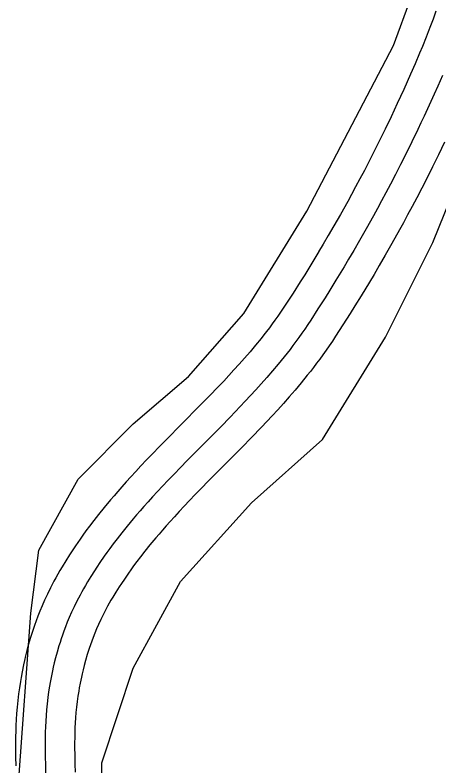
# Model space of a CAD drawing. Extents: x 3177385 to 3215275, y 903885 to 929304.
# Drawn here: x 3212337.2 to 3212552.2, y 924672.2 to 925053.4 of the extents above; entities that cross this region are included whole.
import ezdxf

# ---------------------------------------------------------------- set-up
doc = ezdxf.new("R2010")
doc.units = 0
doc.layers.add('V-ROAD-CNTR', color=7, linetype='Continuous')
doc.layers.add('V-SITE-VEGE', color=7, linetype='Continuous')

msp = doc.modelspace()

# ---------------------------------------------------------------- linework, layer by layer
at = {"layer": 'V-ROAD-CNTR'}
for points in [[(3212550.63, 925055.39), (3212549.2, 925051.41), (3212547.91, 925047.92), (3212546.75, 925044.86), (3212545.71, 925042.21), (3212543.83, 925037.5), (3212542.39, 925034), (3212540.16, 925028.72), (3212537.85, 925023.43), (3212536.1, 925019.48), (3212534.38, 925015.67), (3212532.7, 925012.01), (3212531.08, 925008.48), (3212529.49, 925005.09), (3212527.95, 925001.83), (3212524.93, 924995.54), (3212522.07, 924989.72), (3212519.36, 924984.31), (3212516.8, 924979.28), (3212514.38, 924974.59), (3212512.08, 924970.23), (3212509.91, 924966.16), (3212507.85, 924962.37), (3212505.92, 924958.84), (3212502.23, 924952.21), (3212498.95, 924946.46), (3212496.05, 924941.45), (3212493.48, 924937.08), (3212491.19, 924933.24)], [(3212553.94, 925022.8), (3212551.58, 925017.38), (3212549.78, 925013.35), (3212548.04, 925009.47), (3212546.34, 925005.75), (3212544.68, 925002.16), (3212543.06, 924998.7), (3212541.49, 924995.38), (3212538.42, 924988.99), (3212535.51, 924983.06), (3212532.75, 924977.55), (3212530.14, 924972.42), (3212527.67, 924967.65), (3212525.33, 924963.2), (3212523.12, 924959.06), (3212521.03, 924955.19), (3212519.05, 924951.58), (3212515.3, 924944.85), (3212511.96, 924938.99), (3212509.01, 924933.89), (3212506.39, 924929.44), (3212504.07, 924925.56)], [(3212555.03, 924988.92), (3212551.91, 924982.44), (3212548.95, 924976.4), (3212546.15, 924970.79), (3212543.49, 924965.57), (3212540.97, 924960.71), (3212538.59, 924956.18), (3212536.33, 924951.96), (3212534.2, 924948.02), (3212532.18, 924944.32), (3212528.37, 924937.49), (3212524.97, 924931.52), (3212521.96, 924926.33), (3212519.29, 924921.8), (3212516.96, 924917.88)], [(3212491.25, 924933.33), (3212487.17, 924926.61), (3212484.1, 924921.63), (3212481.77, 924917.91), (3212478.22, 924912.31), (3212474.62, 924906.73), (3212473.21, 924904.59), (3212471.81, 924902.52), (3212470.4, 924900.5), (3212469, 924898.53), (3212467.59, 924896.59), (3212466.18, 924894.71), (3212464.77, 924892.86), (3212463.37, 924891.05), (3212461.99, 924889.3), (3212459.16, 924885.81), (3212456.37, 924882.49), (3212453.62, 924879.3), (3212450.91, 924876.22), (3212448.24, 924873.26), (3212445.61, 924870.4), (3212443.03, 924867.64), (3212440.52, 924864.99), (3212435.54, 924859.81), (3212430.82, 924854.98), (3212421.79, 924845.86), (3212413.83, 924837.8), (3212410.31, 924834.22), (3212407.03, 924830.83), (3212403.95, 924827.62), (3212401.08, 924824.58), (3212398.4, 924821.7), (3212395.89, 924818.98), (3212393.55, 924816.39), (3212391.37, 924813.94), (3212389.33, 924811.62), (3212387.44, 924809.43), (3212385.65, 924807.33), (3212382.39, 924803.4), (3212379.56, 924799.88), (3212377.11, 924796.76), (3212375, 924793.98), (3212373.17, 924791.51), (3212371.59, 924789.33), (3212370.2, 924787.38), (3212367.86, 924783.99), (3212366.12, 924781.39), (3212364.81, 924779.39), (3212362.92, 924776.4), (3212361.06, 924773.36), (3212359.93, 924771.45), (3212358.86, 924769.6), (3212357.86, 924767.79), (3212356.91, 924766.03), (3212356.01, 924764.32), (3212355.15, 924762.62), (3212353.59, 924759.43), (3212352.18, 924756.38), (3212350.93, 924753.5), (3212349.8, 924750.78), (3212348.8, 924748.23), (3212347.9, 924745.82), (3212347.09, 924743.56), (3212346.36, 924741.43), (3212345.71, 924739.43), (3212345.11, 924737.5), (3212344.08, 924734.01), (3212343.23, 924730.9), (3212342.54, 924728.16), (3212341.98, 924725.76), (3212341.5, 924723.62), (3212340.76, 924719.98), (3212340.24, 924717.2), (3212339.88, 924715.08), (3212339.4, 924711.96), (3212338.96, 924708.8), (3212338.55, 924705.37), (3212338.23, 924702.04), (3212337.97, 924698.83), (3212337.77, 924695.73), (3212337.63, 924692.74), (3212337.53, 924689.86), (3212337.46, 924687.08), (3212337.43, 924684.4), (3212337.42, 924681.78), (3212337.47, 924676.84), (3212337.58, 924672.28)], [(3212504.07, 924925.56), (3212499.97, 924918.78), (3212496.84, 924913.72), (3212494.46, 924909.92), (3212490.85, 924904.23), (3212487.19, 924898.54), (3212485.68, 924896.26), (3212484.18, 924894.03), (3212482.67, 924891.87), (3212481.16, 924889.75), (3212479.66, 924887.69), (3212478.16, 924885.68), (3212476.66, 924883.71), (3212475.17, 924881.8), (3212473.69, 924879.92), (3212470.73, 924876.27), (3212467.81, 924872.78), (3212464.93, 924869.44), (3212462.1, 924866.24), (3212459.33, 924863.16), (3212456.62, 924860.21), (3212453.96, 924857.37), (3212451.37, 924854.63), (3212446.31, 924849.37), (3212441.51, 924844.46), (3212432.45, 924835.31), (3212424.52, 924827.28), (3212421.06, 924823.75), (3212417.83, 924820.42), (3212414.82, 924817.28), (3212412.01, 924814.31), (3212409.4, 924811.51), (3212406.97, 924808.87), (3212404.71, 924806.37), (3212402.6, 924804.01), (3212400.65, 924801.78), (3212398.83, 924799.67), (3212397.14, 924797.68), (3212394, 924793.91), (3212391.31, 924790.56), (3212388.99, 924787.59), (3212386.99, 924784.96), (3212385.26, 924782.64), (3212383.77, 924780.58), (3212382.48, 924778.77), (3212380.26, 924775.56), (3212378.63, 924773.12), (3212377.43, 924771.27), (3212375.65, 924768.47), (3212373.91, 924765.62), (3212372.88, 924763.9), (3212371.92, 924762.21), (3212371.01, 924760.58), (3212370.15, 924758.99), (3212369.34, 924757.44), (3212368.57, 924755.94), (3212367.15, 924753), (3212365.87, 924750.24), (3212364.73, 924747.63), (3212363.71, 924745.17), (3212362.8, 924742.85), (3212361.98, 924740.67), (3212361.25, 924738.61), (3212360.59, 924736.68), (3212360, 924734.86), (3212359.46, 924733.15), (3212358.51, 924729.93), (3212357.74, 924727.09), (3212357.11, 924724.6), (3212356.6, 924722.41), (3212356.17, 924720.49), (3212355.48, 924717.12), (3212355.01, 924714.57), (3212354.69, 924712.66), (3212354.24, 924709.78), (3212353.84, 924706.89), (3212353.47, 924703.75), (3212353.17, 924700.71), (3212352.93, 924697.76), (3212352.75, 924694.89), (3212352.62, 924692.12), (3212352.52, 924689.42), (3212352.46, 924686.82), (3212352.43, 924684.29), (3212352.42, 924681.84), (3212352.47, 924677.09), (3212352.57, 924672.63)], [(3212516.9, 924917.78), (3212512.76, 924910.96), (3212509.58, 924905.8), (3212507.16, 924901.93), (3212503.49, 924896.15), (3212499.75, 924890.35), (3212498.15, 924887.92), (3212496.54, 924885.55), (3212494.94, 924883.23), (3212493.33, 924880.98), (3212491.73, 924878.79), (3212490.14, 924876.65), (3212488.55, 924874.57), (3212486.98, 924872.54), (3212485.4, 924870.54), (3212482.3, 924866.73), (3212479.24, 924863.07), (3212476.24, 924859.58), (3212473.3, 924856.25), (3212470.42, 924853.07), (3212467.62, 924850.02), (3212464.89, 924847.09), (3212462.22, 924844.28), (3212457.07, 924838.92), (3212452.21, 924833.94), (3212443.12, 924824.76), (3212435.21, 924816.76), (3212431.8, 924813.28), (3212428.63, 924810.01), (3212425.68, 924806.93), (3212422.94, 924804.04), (3212420.4, 924801.32), (3212418.05, 924798.76), (3212415.87, 924796.34), (3212413.84, 924794.07), (3212411.96, 924791.93), (3212410.22, 924789.91), (3212408.62, 924788.03), (3212405.62, 924784.41), (3212403.06, 924781.24), (3212400.87, 924778.43), (3212398.98, 924775.95), (3212397.36, 924773.77), (3212395.96, 924771.84), (3212394.77, 924770.16), (3212392.67, 924767.13), (3212391.15, 924764.85), (3212390.04, 924763.15), (3212388.38, 924760.53), (3212386.76, 924757.89), (3212385.84, 924756.34), (3212384.98, 924754.83), (3212384.16, 924753.37), (3212383.4, 924751.95), (3212382.67, 924750.56), (3212382, 924749.25), (3212380.7, 924746.58), (3212379.56, 924744.1), (3212378.54, 924741.76), (3212377.62, 924739.56), (3212376.8, 924737.47), (3212376.07, 924735.51), (3212375.41, 924733.67), (3212374.82, 924731.93), (3212374.29, 924730.3), (3212373.82, 924728.79), (3212372.95, 924725.84), (3212372.25, 924723.29), (3212371.69, 924721.04), (3212371.22, 924719.06), (3212370.84, 924717.36), (3212370.21, 924714.25), (3212369.78, 924711.95), (3212369.49, 924710.25), (3212369.08, 924707.61), (3212368.72, 924704.99), (3212368.38, 924702.14), (3212368.11, 924699.38), (3212367.89, 924696.68), (3212367.73, 924694.05), (3212367.6, 924691.49), (3212367.52, 924688.99), (3212367.46, 924686.55), (3212367.43, 924684.18), (3212367.42, 924681.89), (3212367.47, 924677.33), (3212367.57, 924672.98)], [(3212352.57, 924672.63), (3212352.71, 924668.45)], [(3212367.56, 924673.13), (3212367.7, 924669.02)]]:
    msp.add_lwpolyline(points, dxfattribs=at)
at = {"layer": 'V-SITE-VEGE'}
for p, q in [((3212529.15, 925037.98), (3212545.15, 925082)), ((3212485.16, 924953.93), (3212529.15, 925037.98)), ((3212549.15, 924937.93), (3212589.14, 925037.98)), ((3212453.17, 924901.91), (3212485.16, 924953.93)), ((3212525.15, 924889.9), (3212549.15, 924937.93)), ((3212425.17, 924869.89), (3212453.17, 924901.91)), ((3212493.16, 924837.87), (3212525.15, 924889.9)), ((3212397.18, 924845.88), (3212425.17, 924869.89)), ((3212369.18, 924817.86), (3212397.18, 924845.88)), ((3212457.17, 924805.86), (3212493.16, 924837.87)), ((3212349.19, 924781.85), (3212369.18, 924817.86)), ((3212421.17, 924765.84), (3212457.17, 924805.86)), ((3212345.19, 924749.83), (3212349.19, 924781.85)), ((3212397.18, 924721.82), (3212421.17, 924765.84)), ((3212337.19, 924637.77), (3212345.19, 924749.83)), ((3212381.18, 924673.79), (3212397.18, 924721.82)), ((3212381.18, 924645.78), (3212381.18, 924673.79))]:
    msp.add_line(p, q, dxfattribs=at)

doc.saveas('drawing.dxf')
